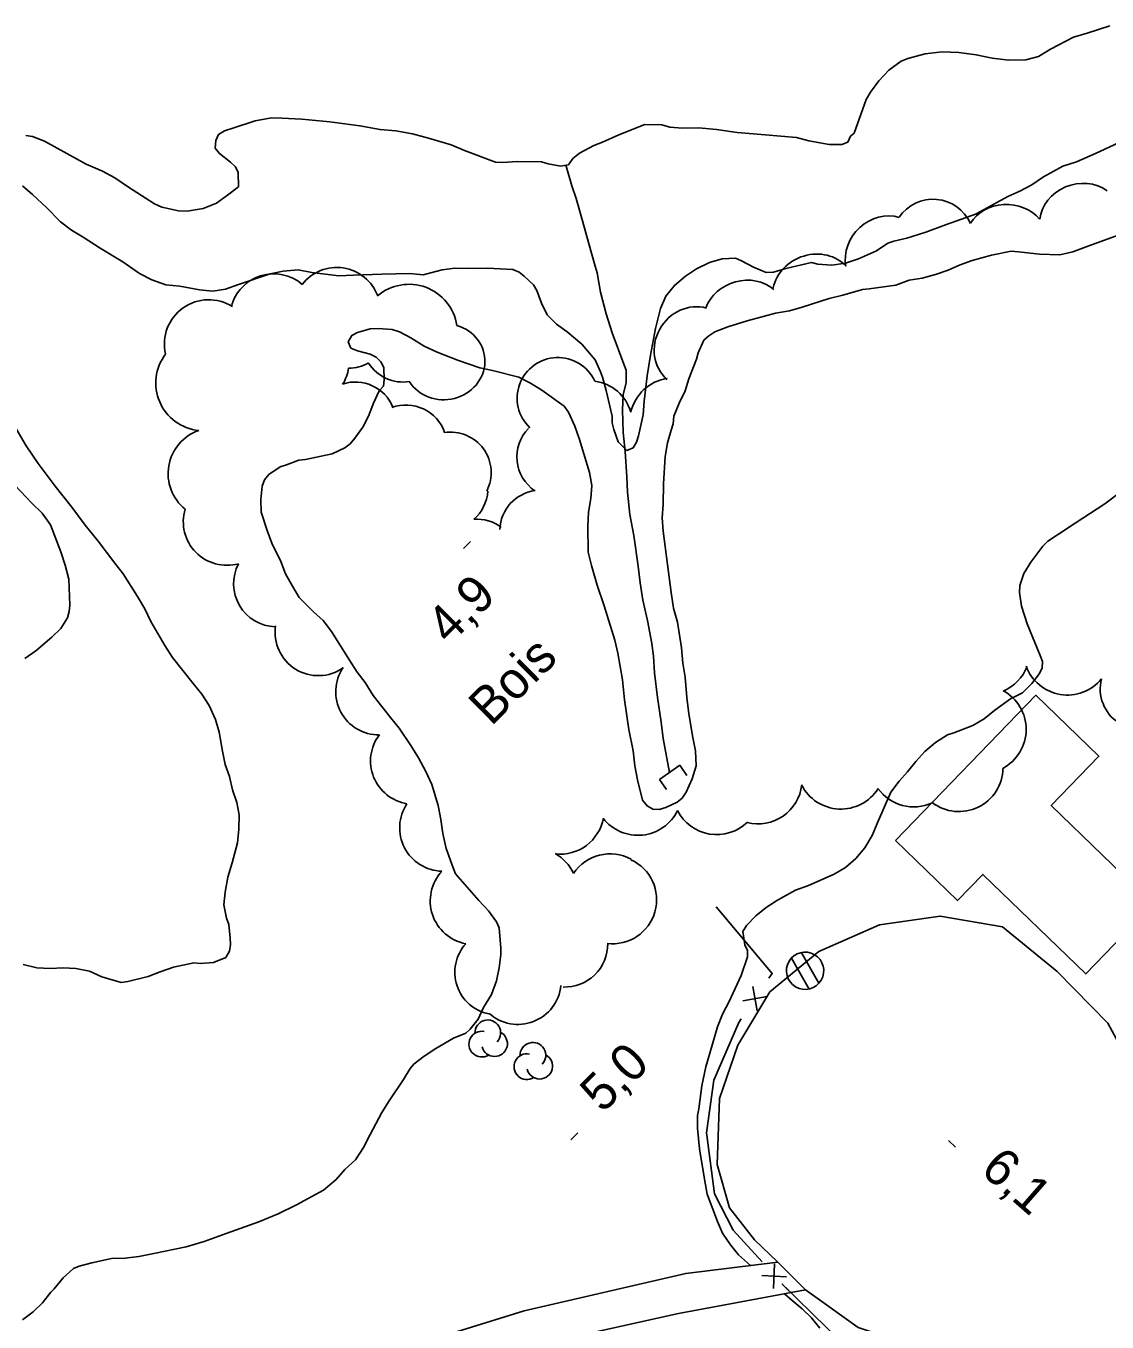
# Model space of a CAD drawing. Extents: x 381879 to 384696, y 5564785 to 5567594.
# Drawn here: x 382660.1 to 382748.1, y 5565781.6 to 5565887.1 of the extents above; entities that cross this region are included whole.
import ezdxf

# ---------------------------------------------------------------- set-up
doc = ezdxf.new("R2010")
doc.units = 0
for name, color, linetype in [('Niveau 2', 7, 'Continuous'), ('Niveau 21', 7, 'Continuous'), ('Niveau 22', 7, 'Continuous'), ('Niveau 26', 7, 'Continuous'), ('Niveau 3', 7, 'Continuous'), ('Niveau 31', 7, 'Continuous'), ('Niveau 36', 7, 'Continuous'), ('Niveau 37', 7, 'Continuous'), ('Niveau 4', 7, 'Continuous'), ('Niveau 44', 7, 'Continuous')]:
    doc.layers.add(name, color=color, linetype=linetype)

msp = doc.modelspace()

# ---------------------------------------------------------------- linework, layer by layer
at = {"layer": 'Niveau 2'}
for points in [[(382737.47, 5565871.83), (382740.01, 5565873.22), (382740.99, 5565873.65), (382741.97, 5565874.16), (382742.91, 5565874.81), (382744.49, 5565875.69), (382745.58, 5565876.04), (382747.15, 5565876.73), (382749.43, 5565877.78), (382750.47, 5565878.17), (382752.09, 5565878.68), (382753.6, 5565879.23), (382754.05, 5565879.55), (382755.51, 5565880.52), (382756.5, 5565881.06), (382757.48, 5565881.43), (382759.58, 5565882.11), (382762.64, 5565883.09)], [(382659.83, 5565874.08), (382660.65, 5565873.37), (382661.8, 5565872.3), (382662.91, 5565871.16), (382663.81, 5565870.47), (382664.77, 5565869.91), (382666.16, 5565869.01), (382667.99, 5565867.89), (382669.36, 5565866.96), (382670.35, 5565866.43), (382671.5, 5565866.04), (382672.63, 5565865.92), (382674.23, 5565865.63), (382675.31, 5565865.51), (382676.35, 5565865.68), (382677.41, 5565866.06), (382679.99, 5565866.93), (382681.05, 5565867.15), (382682.25, 5565867.24), (382683.38, 5565867.04), (382685.57, 5565866.75), (382686.77, 5565866.82), (382689.07, 5565866.9), (382691.34, 5565866.94), (382692.43, 5565866.85), (382692.96, 5565866.99), (382693.99, 5565867.24), (382695.02, 5565867.4), (382696.08, 5565867.36), (382697.68, 5565867.38), (382699.72, 5565867.28), (382700.24, 5565867.05), (382700.66, 5565866.73), (382701.41, 5565866.03), (382701.67, 5565865.56), (382702.06, 5565864.55), (382702.52, 5565863.6), (382703.29, 5565862.83), (382704.14, 5565862.2), (382705.35, 5565861.19), (382706.43, 5565859.93), (382706.86, 5565858.96), (382707.02, 5565858.52)], [(382707.02, 5565858.52), (382707.31, 5565857.42), (382707.81, 5565855.33), (382707.81, 5565854.8), (382707.94, 5565854.27), (382708.31, 5565853.25), (382709.01, 5565852.54), (382709.51, 5565852.77), (382709.79, 5565853.23), (382709.96, 5565853.75), (382710.32, 5565855.44), (382710.42, 5565856.56), (382710.66, 5565858.63), (382710.94, 5565860.32), (382711.35, 5565862.47), (382711.74, 5565864.11), (382712.19, 5565865.1), (382712.88, 5565865.98), (382713.79, 5565866.74), (382714.68, 5565867.32), (382715.73, 5565867.85), (382716.75, 5565868.15), (382717.84, 5565868.19), (382718.33, 5565867.99), (382719.32, 5565867.46), (382720.35, 5565867.03), (382720.93, 5565867.07), (382721.93, 5565867.37), (382724.03, 5565867.85), (382724.55, 5565867.72), (382725.68, 5565867.63), (382726.8, 5565867.79), (382727.85, 5565868.15), (382729.31, 5565868.81), (382730.23, 5565869.41), (382730.72, 5565869.59), (382731.8, 5565869.84), (382733.34, 5565870.32), (382734.94, 5565870.9), (382737.45, 5565871.82), (382737.47, 5565871.83)], [(382711.63, 5565823.34), (382712.19, 5565823.5), (382713.1, 5565823.92), (382713.51, 5565824.27), (382713.83, 5565824.75), (382714.32, 5565825.82), (382714.64, 5565826.88), (382714.6, 5565828.11), (382714.38, 5565829.2), (382714.05, 5565831.12), (382713.89, 5565832.45), (382713.75, 5565834.11), (382713.56, 5565835.23), (382713.44, 5565836.49), (382713.12, 5565838.59), (382712.81, 5565839.73), (382712.61, 5565840.99), (382712.32, 5565843.28), (382711.95, 5565845.99), (382711.89, 5565847.08), (382711.95, 5565848.16), (382711.99, 5565849.83), (382712.11, 5565852.06), (382712.31, 5565853.16), (382712.62, 5565854.21), (382712.77, 5565854.73), (382712.83, 5565855.34), (382713.25, 5565856.4), (382713.76, 5565857.41), (382714.06, 5565858.38), (382714.68, 5565859.98), (382714.8, 5565860.5), (382715.28, 5565861.52), (382715.67, 5565861.89), (382716.17, 5565862.2), (382717.21, 5565862.6), (382718.8, 5565863.1), (382721.11, 5565863.72), (382722.25, 5565863.92), (382723.27, 5565864.22), (382725.46, 5565864.92), (382726.59, 5565865.19), (382728.18, 5565865.65), (382728.72, 5565865.7), (382730.9, 5565866.01), (382731.99, 5565866.41), (382733.03, 5565866.58), (382734.12, 5565866.86), (382735.15, 5565867.23), (382736.12, 5565867.67), (382737.1, 5565868.02), (382738.67, 5565868.44), (382740.27, 5565868.76), (382740.88, 5565868.72), (382742.57, 5565868.52), (382744.23, 5565868.46), (382745.3, 5565868.72), (382746.37, 5565869.11), (382748.99, 5565870.06)], [(382697.35, 5565807.21), (382698, 5565808.29), (382698.4, 5565809.38), (382698.62, 5565810.45), (382698.76, 5565811.54), (382698.75, 5565812.04), (382698.61, 5565813.7), (382698.4, 5565814.2), (382697.76, 5565815.09), (382696.95, 5565815.93), (382695.07, 5565818.1), (382694.87, 5565818.59), (382694.3, 5565820.17), (382694.03, 5565821.38), (382693.88, 5565822.52), (382693.64, 5565823.67), (382693.14, 5565825.36), (382692.66, 5565826.44), (382692.06, 5565827.55), (382691.44, 5565828.55), (382690.49, 5565829.96), (382689.77, 5565830.82), (382688.37, 5565832.62), (382687.71, 5565833.66), (382687.06, 5565834.52), (382686.43, 5565835.49), (382684.97, 5565837.82), (382684.3, 5565838.71), (382683.52, 5565839.43), (382682.35, 5565840.58), (382681.8, 5565841.5), (382681.24, 5565842.5), (382680.85, 5565843.51), (382680.13, 5565845.02), (382679.75, 5565846.03), (382679.25, 5565847.53), (382679.23, 5565848.57), (382679.34, 5565849.65), (382679.51, 5565850.15), (382679.87, 5565850.59), (382680.79, 5565851.22), (382681.31, 5565851.37), (382682.31, 5565851.76), (382682.85, 5565851.83), (382685.03, 5565852.27), (382686.07, 5565852.76), (382686.49, 5565853.1), (382686.88, 5565853.56), (382687.52, 5565854.45), (382687.99, 5565855.35), (382688.4, 5565856.39), (382688.86, 5565857.4), (382689.2, 5565857.79), (382689.25, 5565858.29), (382689.22, 5565859.31), (382689, 5565859.76), (382688.6, 5565860.14), (382688.12, 5565860.4), (382687.09, 5565860.67), (382686.55, 5565860.88), (382686.33, 5565861.4), (382686.62, 5565861.92), (382687.09, 5565862.16), (382688.12, 5565862.44), (382688.76, 5565862.48), (382689.9, 5565862.4), (382690.52, 5565862.21), (382691.43, 5565861.71), (382692.52, 5565861.03), (382693.58, 5565860.56), (382695.31, 5565859.88), (382697.03, 5565859.27), (382698.07, 5565859.05), (382700.21, 5565858.51), (382701.16, 5565858.02), (382702.09, 5565857.45), (382703.91, 5565856.15), (382704.27, 5565855.66), (382704.77, 5565854.52), (382705.14, 5565853.44), (382705.96, 5565850.77), (382706.15, 5565849.71), (382706.08, 5565848.64), (382705.89, 5565847.53), (382705.83, 5565846.4), (382705.87, 5565844.27), (382706.13, 5565843.2), (382706.59, 5565841.58), (382707.17, 5565839.9), (382708.04, 5565837.11), (382708.26, 5565836.05), (382708.64, 5565833.88), (382708.81, 5565832.26), (382709.18, 5565829.84), (382709.52, 5565828.1), (382709.66, 5565826.89), (382709.87, 5565825.75), (382710.28, 5565824.1), (382710.65, 5565823.62), (382711.13, 5565823.37), (382711.63, 5565823.34)], [(382742.64, 5565835.87), (382741.57, 5565838.44), (382741.11, 5565839.89), (382740.95, 5565840.99), (382740.99, 5565841.55), (382741.3, 5565842.55), (382741.89, 5565843.47), (382742.85, 5565844.77), (382743.27, 5565845.16), (382744.12, 5565845.75), (382745.48, 5565846.63), (382747.89, 5565848.22), (382749.24, 5565849.21), (382751.45, 5565850.87), (382752.63, 5565851.96), (382753.9, 5565853.06), (382754.89, 5565853.78), (382755.91, 5565854.42), (382756.96, 5565854.82), (382758.53, 5565855.31), (382760.37, 5565855.78)], [(382666, 5565845.17), (382664.93, 5565846.46), (382663.85, 5565847.93), (382662.49, 5565849.65), (382661.1, 5565851.49), (382660.13, 5565852.93), (382659.29, 5565854.37)], [(382659.88, 5565810.73), (382661, 5565810.45), (382662.09, 5565810.4), (382663.15, 5565810.44), (382664.17, 5565810.39), (382665.27, 5565810.19), (382666.29, 5565809.73), (382667.85, 5565809.26), (382668.4, 5565809.34), (382670.05, 5565809.75), (382671.03, 5565810.12), (382672.12, 5565810.5), (382673.78, 5565810.87), (382674.3, 5565810.8), (382675.38, 5565810.88), (382676.37, 5565811.3), (382676.68, 5565811.8), (382676.76, 5565812.36), (382676.74, 5565812.87), (382676.62, 5565813.98), (382676.44, 5565814.48), (382676.22, 5565815.58), (382676.31, 5565816.62), (382676.54, 5565817.84), (382676.88, 5565819), (382677.32, 5565820.62), (382677.44, 5565821.74), (382677.47, 5565822.91), (382677.27, 5565823.9), (382676.93, 5565824.94), (382676.68, 5565826.01), (382676.33, 5565827), (382676.1, 5565828.08), (382675.83, 5565829.62), (382675.53, 5565830.67), (382675.03, 5565831.79), (382674.43, 5565832.73), (382673.72, 5565833.58), (382672.03, 5565835.7), (382671.4, 5565836.68), (382670.27, 5565838.63), (382669.79, 5565839.66), (382669.2, 5565840.66), (382668.02, 5565842.51), (382667.35, 5565843.37), (382666, 5565845.17)], [(382722.74, 5565816.77), (382723.78, 5565817.16), (382725.87, 5565818.08), (382726.79, 5565818.62), (382727.64, 5565819.35), (382728.38, 5565820.22), (382728.97, 5565821.23), (382729.38, 5565822.19), (382730.48, 5565824.75), (382731.15, 5565825.65), (382731.85, 5565826.41), (382732.51, 5565827.25), (382733.26, 5565828.06), (382734.12, 5565828.78), (382735.09, 5565829.4), (382735.6, 5565829.58), (382737.15, 5565830.18), (382738.09, 5565830.71), (382738.96, 5565831.41), (382740.23, 5565832.33), (382741.19, 5565832.84), (382741.96, 5565833.6), (382742.59, 5565834.4), (382742.79, 5565834.87), (382742.82, 5565835.38), (382742.64, 5565835.87)], [(382719.08, 5565786.23), (382718.08, 5565787.1), (382717.45, 5565787.9), (382716.79, 5565788.86), (382716.38, 5565789.82), (382715.55, 5565792.04), (382715.36, 5565793.09), (382714.91, 5565795.73), (382714.75, 5565797.39), (382714.75, 5565798.43), (382714.86, 5565798.97), (382715.1, 5565800.85), (382715.42, 5565802.4), (382715.76, 5565803.51), (382716.37, 5565805.66), (382716.8, 5565806.69), (382717.34, 5565807.72), (382718.31, 5565809.83), (382718.83, 5565811.35), (382718.81, 5565811.85), (382718.61, 5565812.33), (382718.44, 5565813.41), (382718.73, 5565813.89), (382719.49, 5565814.69), (382720.34, 5565815.37), (382721.26, 5565815.97), (382722.74, 5565816.77)], [(382662.4, 5565784.34), (382663.14, 5565785.23), (382663.97, 5565785.97), (382664.43, 5565786.17), (382665.48, 5565786.44), (382667.08, 5565786.8), (382668.19, 5565786.83), (382669.3, 5565786.95), (382670.51, 5565787.19), (382673.15, 5565787.74), (382674.62, 5565788.19), (382676.41, 5565788.83), (382679.07, 5565789.78), (382680.63, 5565790.44), (382682.12, 5565791.17), (382684.33, 5565792.37), (382685.34, 5565793.22), (382686.07, 5565794.04), (382686.92, 5565794.83), (382687.58, 5565795.84), (382688.08, 5565796.83), (382689.07, 5565798.69), (382689.67, 5565799.63), (382690.83, 5565801.37), (382691.37, 5565802.25), (382691.69, 5565802.64), (382692.51, 5565803.26), (382693.47, 5565803.88), (382694.9, 5565804.72), (382695.9, 5565805.12), (382696.27, 5565805.47), (382696.9, 5565806.27), (382697.34, 5565807.22), (382697.35, 5565807.21)], [(382659.83, 5565781.8), (382660.71, 5565782.46), (382661.46, 5565783.2), (382662.13, 5565784.06), (382662.4, 5565784.34)], [(382724.72, 5565781.14), (382724.02, 5565781.97), (382723.28, 5565782.7), (382722.45, 5565783.39), (382721.83, 5565783.93)]]:
    msp.add_lwpolyline(points, dxfattribs=at)
at = {"layer": 'Niveau 21'}
msp.add_lwpolyline([(382758.13, 5565781.23), (382756.9, 5565783.14), (382754.32, 5565790.31), (382750.26, 5565802.04), (382748.14, 5565805.96), (382744.01, 5565810.15), (382739.58, 5565813.79), (382734.5, 5565814.66), (382729.57, 5565813.95), (382724.62, 5565811.79), (382720.63, 5565808.49), (382718.03, 5565804.17), (382716.55, 5565799.82), (382716.35, 5565794.45), (382717.36, 5565790.92), (382719.4, 5565788.31), (382721.3, 5565786.5), (382723.54, 5565784.25), (382727.82, 5565781.18), (382735.37, 5565778.68), (382744.48, 5565775.7), (382749.23, 5565774.03), (382752.87, 5565770.49)], dxfattribs=at)
at = {"layer": 'Niveau 22'}
for points in [[(382721.3, 5565786.5), (382713.8, 5565785.58), (382700.65, 5565782.55), (382690.52, 5565779.38), (382679.9, 5565775.38)], [(382723.54, 5565784.25), (382713.21, 5565782.31), (382702.82, 5565780.02), (382691.7, 5565776.61), (382682.63, 5565773.35), (382670.99, 5565768.66), (382660.08, 5565763.81), (382648.81, 5565758.5), (382639.72, 5565753.89), (382628.1, 5565746.94), (382622.01, 5565743.17), (382616.13, 5565740.05)]]:
    msp.add_lwpolyline(points, dxfattribs=at)
at = {"layer": 'Niveau 26'}
for p, q in [((382711.66, 5565825.78), (382713.32, 5565826.93)), ((382713.32, 5565826.93), (382713.89, 5565826.11)), ((382711.66, 5565825.78), (382712.23, 5565824.96))]:
    msp.add_line(p, q, dxfattribs=at)
at = {"layer": 'Niveau 3'}
for p, q in [((382695.72, 5565844.58), (382696.29, 5565845.15)), ((382704.45, 5565796.46), (382705.02, 5565797.03)), ((382735.18, 5565796.41), (382735.76, 5565795.86))]:
    msp.add_line(p, q, dxfattribs=at)
at = {"layer": 'Niveau 31'}
msp.add_lwpolyline([(382730.87, 5565820.81), (382742.29, 5565832.63), (382747.42, 5565827.67), (382743.54, 5565823.66), (382751.84, 5565815.64), (382746.35, 5565809.96), (382737.98, 5565818.05), (382735.92, 5565815.92)], close=True, dxfattribs=at)
at = {"layer": 'Niveau 36'}
for p, q in [((382722.4, 5565811.25), (382723.83, 5565808.72)), ((382724.62, 5565809.19), (382723.19, 5565811.72))]:
    msp.add_line(p, q, dxfattribs=at)
msp.add_ellipse((382723.51, 5565810.21), major_axis=(-1.31, 0.77), ratio=0.999928, dxfattribs=at)
at = {"layer": 'Niveau 37'}
for p, q in [((382719.62, 5565806.96), (382719.25, 5565808.93)), ((382720.42, 5565808.13), (382718.45, 5565807.76)), ((382721.03, 5565786.36), (382720.94, 5565784.36)), ((382721.99, 5565785.31), (382719.99, 5565785.41))]:
    msp.add_line(p, q, dxfattribs=at)
for points in [[(382720.56, 5565809.6), (382720.83, 5565810), (382716.27, 5565815.42)], [(382715.51, 5565796.82), (382715.48, 5565797.01), (382716.09, 5565801.3), (382718.11, 5565806.01), (382718.3, 5565806.3)], [(382720.02, 5565786.52), (382717.65, 5565789.11), (382716.13, 5565792.05), (382715.51, 5565796.82)], [(382729.68, 5565779.19), (382725.64, 5565780.8), (382725.28, 5565781.16), (382721.65, 5565784.72), (382722.18, 5565784.19)]]:
    msp.add_lwpolyline(points, dxfattribs=at)
at = {"layer": 'Niveau 4'}
for points in [[(382727.5, 5565878.36), (382728.47, 5565881.11), (382728.83, 5565881.71), (382729.51, 5565882.64), (382730.31, 5565883.5), (382731.33, 5565884.22), (382731.88, 5565884.44), (382733.28, 5565884.82), (382734.65, 5565884.99), (382736.01, 5565884.93), (382737.44, 5565884.76), (382738.74, 5565884.47), (382740.1, 5565884.3), (382741.47, 5565884.33), (382742.5, 5565884.61), (382743.49, 5565885.21), (382745.34, 5565886.18), (382746.47, 5565886.51), (382748.31, 5565887.1)], [(382677.42, 5565874), (382677.38, 5565875.16), (382677.15, 5565875.64), (382676.75, 5565876.01), (382675.86, 5565876.73), (382675.52, 5565877.14), (382675.55, 5565877.77), (382675.79, 5565878.27), (382676.27, 5565878.55), (382676.95, 5565878.79), (382678.77, 5565879.38), (382680.1, 5565879.61), (382680.93, 5565879.6), (382682.57, 5565879.5), (382684.84, 5565879.3), (382687.29, 5565878.98), (382688.93, 5565878.66), (382690.2, 5565878.55), (382691.56, 5565878.31), (382692.86, 5565877.97), (382694.71, 5565877.43), (382695.79, 5565876.95), (382698.31, 5565876.02), (382698.87, 5565875.99), (382700.14, 5565876.07), (382702.05, 5565876.05), (382702.61, 5565875.87), (382703.64, 5565875.69), (382704.06, 5565875.77)], [(382704.06, 5565875.77), (382704.25, 5565875.8), (382704.61, 5565876.3), (382705.16, 5565876.74), (382706.31, 5565877.37), (382707.03, 5565877.63), (382708.35, 5565878.23), (382710.48, 5565879.07), (382711.85, 5565879.06), (382712.51, 5565878.85), (382713.54, 5565878.79), (382714.83, 5565878.81), (382716.31, 5565878.66), (382717.97, 5565878.43), (382720.27, 5565878.23), (382722.81, 5565878.01), (382723.8, 5565877.76), (382725.46, 5565877.46), (382726.49, 5565877.45), (382726.98, 5565877.64), (382727.21, 5565878.12), (382727.5, 5565878.36)], [(382660.1, 5565878.18), (382660.64, 5565878.09), (382661.62, 5565877.73), (382662.66, 5565877.15), (382665, 5565875.84), (382666.34, 5565875.28), (382667.34, 5565874.73), (382668.46, 5565873.99), (382670.56, 5565872.61), (382671.17, 5565872.35), (382672.53, 5565872.06), (382673.24, 5565872.03), (382674.54, 5565872.25), (382675.63, 5565872.69), (382676.52, 5565873.34), (382677.42, 5565874)], [(382712.48, 5565826.35), (382711.95, 5565829.12), (382711.8, 5565830.44), (382711.5, 5565832.45), (382711.26, 5565834.45), (382711.18, 5565835.82), (382711.04, 5565836.85), (382710.68, 5565838.72), (382710.31, 5565840.38), (382710.1, 5565841.78), (382709.93, 5565843.15), (382709.57, 5565845.62), (382709.26, 5565847.35), (382709.05, 5565849.16), (382709, 5565850.4), (382708.86, 5565852.46), (382708.71, 5565854.01), (382708.64, 5565855.85), (382708.71, 5565857.07), (382708.95, 5565858.09), (382708.94, 5565859.1), (382708.77, 5565859.58), (382707.82, 5565862.12), (382707.31, 5565863.67), (382706.86, 5565865.43), (382706.58, 5565867), (382706.44, 5565867.56), (382705.88, 5565869.48), (382705.39, 5565871.25), (382704.89, 5565873.05), (382704.53, 5565874.1), (382704.08, 5565875.69), (382704.06, 5565875.77)], [(382660.03, 5565835.62), (382660.91, 5565836.25), (382662.22, 5565837.35), (382662.95, 5565838.07), (382663.49, 5565838.94), (382663.63, 5565839.45), (382663.67, 5565839.97), (382663.59, 5565842.09), (382663.31, 5565843.23), (382662.95, 5565844.31), (382662.11, 5565846.51), (382661.42, 5565847.46), (382660.59, 5565848.26), (382659.2, 5565849.74)]]:
    msp.add_lwpolyline(points, dxfattribs=at)
at = {"layer": 'Niveau 44'}
msp.add_arc((382675.4, 5565850.67), 3.72, 109.2588, 231.0926, dxfattribs=at)
for centre, major_axis, ratio, start_param, end_param in [((382745.92, 5565871.22), (-3.19, -1.11), 0.897789, 3.706464, 5.865655), ((382733.93, 5565869.67), (0.49, 3.29), 0.998918, 5.282734, 7.409926), ((382739.92, 5565869.54), (-3.38, 0.18), 0.895912, 3.849411, 5.825767), ((382729.99, 5565868.4), (-2.31, -2.48), 0.905367, 3.567402, 5.682433), ((382724.22, 5565865.47), (-3.19, -1.16), 0.888668, 3.498483, 5.790998), ((382680.29, 5565863.34), (-2.2, 2.84), 0.993357, 4.92258, 6.934884), ((382685.4, 5565863.86), (0.51, 3.55), 0.994399, 5.218789, 7.333137), ((382691.28, 5565862.14), (1.59, 3.6), 0.999109, 5.278832, 7.405251), ((382718.59, 5565863.36), (-3.21, -1.08), 0.887874, 3.635915, 5.654522), ((382674.98, 5565861.22), (-2.7, -2.38), 0.999776, 3.425129, 5.789204), ((382714.47, 5565860.92), (-1.89, -2.83), 0.931362, 3.440846, 6.161259), ((382694.15, 5565859.77), (3.29, 0.37), 0.932732, 3.572119, 7.436692), ((382674.56, 5565858.04), (-3.69, -1.22), 0.999604, 5.311127, 7.433379), ((382686.38, 5565862.55), (3.19, 0.87), 0.99709, 4.442775, 4.956628), ((382690.79, 5565861.43), (3.19, -0.91), 0.998005, 3.982816, 5.14901), ((382703.39, 5565856.8), (-3.31, 0.15), 0.998521, 3.62285, 7.141662), ((382683.09, 5565859.74), (-2.11, 2.56), 0.995238, 3.449538, 3.879134), ((382686.91, 5565854.81), (-3.31, 0.2), 0.999421, 3.594007, 5.093431), ((382712.4, 5565855.12), (-1.82, -2.86), 0.910494, 3.791308, 5.074485), ((382706.08, 5565854.93), (-2.99, 1.57), 0.963497, 3.865621, 5.088123), ((382691.04, 5565852.94), (-3.07, 1.26), 0.997305, 3.866031, 5.456165), ((382694.66, 5565850.76), (-3.17, 0.95), 0.993176, 2.956541, 5.158684), ((382703.37, 5565852.02), (3.05, -1.3), 0.998161, 2.766613, 4.522508), ((382694.39, 5565849.46), (1.64, 2.88), 0.998944, 4.372883, 5.16474), ((382701.97, 5565846.01), (-2.5, -2.17), 0.997636, 4.131115, 5.530717), ((382676.47, 5565846.76), (-2.53, -2.5), 0.999254, 5.217585, 7.341517), ((382696.82, 5565843.67), (-3.3, 0.1), 0.996792, 4.103156, 4.822069), ((382680.51, 5565841.72), (-0.5, -3.48), 0.996097, 4.377468, 6.396619), ((382683.9, 5565837.74), (3.17, -1.52), 0.999064, 3.435546, 5.771942), ((382688.83, 5565832.92), (0.97, -3.38), 0.998154, 3.842944, 6.013011), ((382738.22, 5565836.25), (3.56, 0.45), 0.993671, 4.991108, 5.789371), ((382744.84, 5565836.22), (2.79, -2.25), 0.993671, 4.172662, 6.279857), ((382750.84, 5565833.16), (2.51, -2.17), 0.999983, 3.609052, 6.082146), ((382737.93, 5565829.84), (1.45, 3.28), 0.993671, 4.04687, 6.208622), ((382691.66, 5565827.28), (1.7, -3.08), 0.996993, 3.555724, 5.621058), ((382736.02, 5565826.73), (3.56, -0.43), 0.993671, 4.18146, 6.38856), ((382719.68, 5565825.75), (2.65, 2.42), 0.996843, 3.727544, 5.425847), ((382726.42, 5565826.94), (3.49, -0.78), 0.998941, 3.829636, 5.941634), ((382732.33, 5565827.12), (2.39, -2.67), 0.993671, 4.605557, 5.992613), ((382694.06, 5565821.85), (-3.23, -1.45), 0.9989, 5.27421, 7.400302), ((382703.57, 5565823.26), (3.49, 0.8), 0.995731, 4.379043, 5.879658), ((382709.9, 5565824.8), (3.48, -0.87), 0.993671, 4.04687, 6.080408), ((382716.32, 5565824.87), (-0.07, -3.58), 0.997113, 5.200326, 7.076457), ((382701.41, 5565816.63), (-2.42, 2.65), 0.999775, 4.406895, 5.023407), ((382707.64, 5565816.15), (-3.56, -0.46), 0.995418, 4.085315, 5.56637), ((382696.56, 5565815.9), (-3.37, -1.13), 0.998986, 5.216378, 7.343181), ((382707.85, 5565815.99), (1.53, 3.24), 0.998291, 3.460576, 6.294768), ((382698.5, 5565810.13), (-2.36, -2.6), 0.987456, 4.729717, 6.818157), ((382703.95, 5565812.4), (-0.62, 3.46), 0.99701, 2.929763, 4.54462), ((382700.14, 5565809.36), (3.45, 0.68), 0.999463, 3.786261, 5.988046), ((382697.69, 5565805.16), (0.912, -0.513), 0.999925, 6.029005, 9.968014), ((382697.2, 5565804.24), (0.912, -0.513), 0.999925, 1.88946, 5.776035), ((382698.24, 5565804.28), (0.912, -0.513), 0.999925, 3.902388, 7.872264), ((382701.36, 5565803.33), (0.912, -0.513), 0.999925, 6.029005, 9.968014), ((382700.87, 5565802.41), (0.912, -0.513), 0.999925, 1.88946, 5.776035), ((382701.91, 5565802.45), (0.912, -0.513), 0.999925, 3.902388, 7.872264)]:
    msp.add_ellipse(centre, major_axis=major_axis, ratio=ratio, start_param=start_param, end_param=end_param, dxfattribs=at)

# ---------------------------------------------------------------- texts
at = {"layer": 'Niveau 3'}
for s, rotation, p in [('4,9', 44.7717, (382694.55, 5565836.66)), ('5,0', 44.7717, (382707.03, 5565798.56)), ('6,1', 318.8677, (382737.67, 5565793.84))]:
    msp.add_text(s, height=3, rotation=rotation, dxfattribs=at).set_placement(p)
at = {"layer": 'Niveau 44'}
msp.add_text('Bois', height=3, rotation=44.7707, dxfattribs=at).set_placement((382697.97, 5565830.05))

doc.saveas('drawing.dxf')
